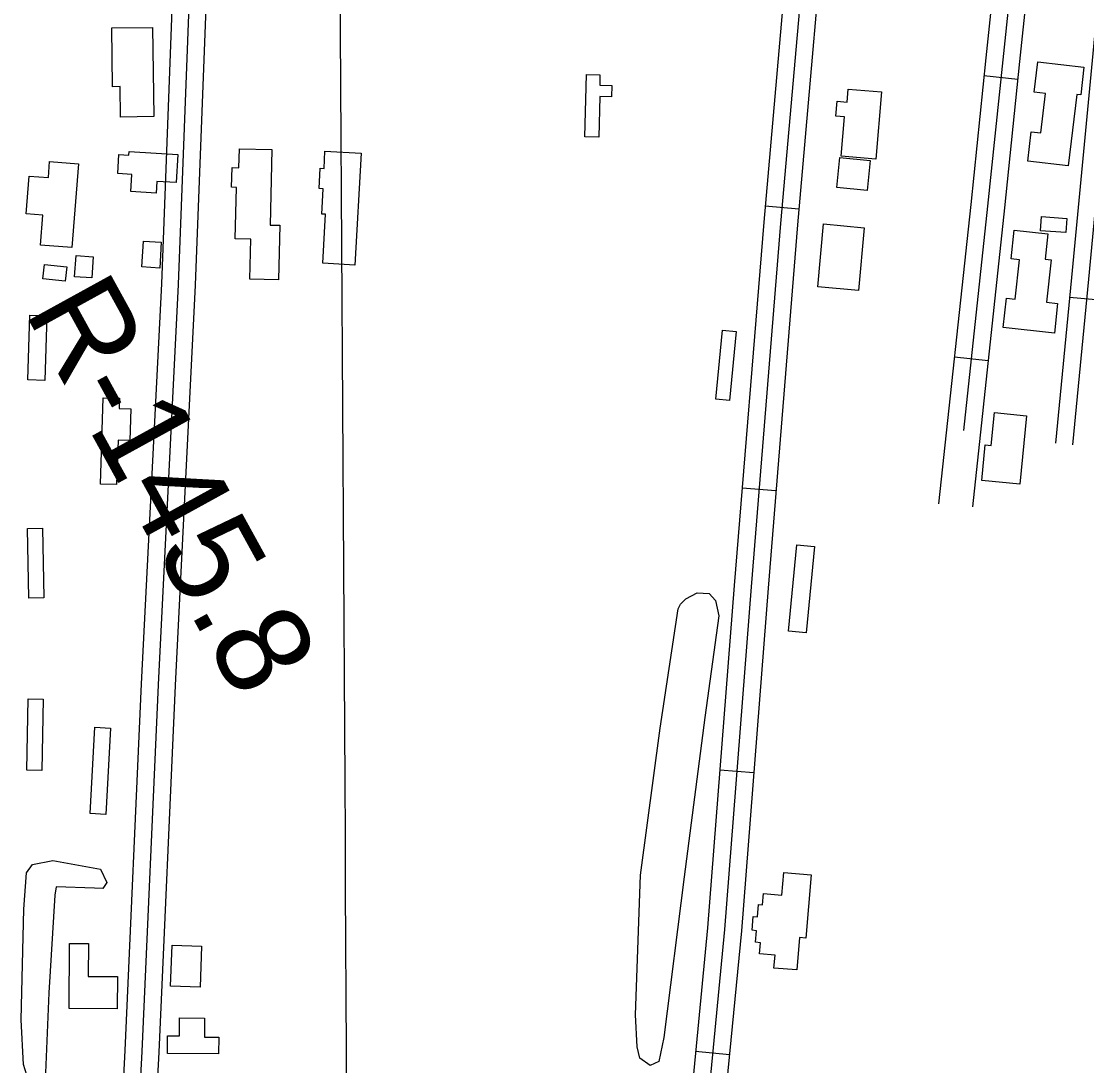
# Model space of a CAD drawing. Extents: x 3477039 to 3515015, y 546746 to 572297.
# Drawn here: x 3491480 to 3492421, y 560913 to 561836 of the extents above; entities that cross this region are included whole.
import ezdxf

# ---------------------------------------------------------------- set-up
doc = ezdxf.new("R2010")
doc.units = 0
for name, color, linetype in [('V-BLDG-OTLN', 7, 'Continuous'), ('V-GRID-MAJR', 7, 'Continuous'), ('V-RIVR-RANG-IDEN', 7, 'Continuous'), ('V-ROAD-CNTR', 7, 'Continuous'), ('V-SITE-VEGE', 7, 'Continuous')]:
    doc.layers.add(name, color=color, linetype=linetype)

msp = doc.modelspace()

# ---------------------------------------------------------------- linework, layer by layer
at = {"layer": 'V-BLDG-OTLN'}
for points in [[(3491595.691, 561830.886), (3491596.68, 561751.932), (3491567.333, 561751.563), (3491566.995, 561778.47), (3491560.1750000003, 561778.384), (3491559.526, 561830.434)], [(3492380.686, 561737.522), (3492384.859, 561772.322), (3492374.861, 561773.52), (3492378.091, 561800.459), (3492418.969, 561795.556), (3492416.052, 561771.243), (3492412.677, 561771.6460000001), (3492405.0870000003, 561708.365), (3492369.2430000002, 561712.664), (3492372.344, 561738.524)], [(3491990.935, 561769.655), (3491990.14, 561733.871), (3491977.901, 561734.143), (3491979.126, 561789.2490000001), (3491991.148, 561788.982), (3491990.941, 561779.672), (3492001.617, 561779.435), (3492001.396, 561769.424)], [(3492240.072, 561773.796), (3492234.931, 561714.349), (3492204.359, 561716.993), (3492207.361, 561751.707), (3492199.765, 561752.362), (3492200.9020000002, 561765.506), (3492209.657, 561764.748), (3492210.661, 561776.3420000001)], [(3491574.869, 561721.042), (3491618.0100000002, 561718.613), (3491616.61, 561693.74), (3491599.443, 561694.707), (3491598.864, 561684.389), (3491576.346, 561685.655), (3491577.2060000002, 561700.929), (3491564.994, 561701.615), (3491565.9420000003, 561718.5), (3491574.699, 561718.009)], [(3491701.108, 561722.875), (3491699.554, 561656.0430000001), (3491708.073, 561655.846), (3491706.955, 561607.757), (3491681.625, 561608.3470000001), (3491682.4420000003, 561643.517), (3491668.786, 561643.834), (3491669.843, 561689.3740000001), (3491665.5530000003, 561689.474), (3491665.9560000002, 561706.841), (3491672.035, 561706.7000000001), (3491672.4280000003, 561723.54)], [(3491780.032, 561719.653), (3491774.555, 561620.743), (3491746.055, 561622.322), (3491748.458, 561665.68), (3491745.248, 561665.859), (3491746.488, 561688.233), (3491742.807, 561688.436), (3491743.799, 561706.302), (3491747.217, 561706.1140000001), (3491748.0640000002, 561721.4230000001)], [(3491498.657, 561664.767), (3491483.93, 561665.93), (3491486.572, 561699.386), (3491503.58, 561698.045), (3491504.703, 561712.25), (3491530.0840000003, 561710.247), (3491524.232, 561636.156), (3491496.5700000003, 561638.34)], [(3492229.836, 561713.212), (3492227.288, 561686.621), (3492200.568, 561689.179), (3492203.136, 561715.77)], [(3492380.43, 561651.037), (3492381.306, 561663.553), (3492403.73, 561661.984), (3492402.8000000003, 561649.47)], [(3492224.693, 561653.767), (3492219.586, 561598.234), (3492183.715, 561601.535), (3492188.827, 561657.069)], [(3492358.061, 561590.545), (3492361.846, 561625.3470000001), (3492354.602, 561626.136), (3492357.379, 561651.676), (3492387.012, 561648.455), (3492384.562, 561625.927), (3492389.8540000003, 561625.351), (3492385.773, 561587.7930000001), (3492395.646, 561586.72), (3492392.791, 561560.471), (3492347.61, 561565.38), (3492350.435, 561591.375)], [(3491603.375, 561640.8200000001), (3491602.028, 561618.087), (3491586.221, 561619.023), (3491587.577, 561641.756)], [(3491543.252, 561628.116), (3491541.935, 561609.313), (3491526.794, 561610.376), (3491528.111, 561629.175)], [(3491518.4020000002, 561606.358), (3491498.823, 561608.463), (3491500.1950000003, 561621.216), (3491519.774, 561619.111)], [(3491502.108, 561575.912), (3491500.502, 561518.71), (3491485.437, 561519.132), (3491487.059, 561576.332)], [(3492111.488, 561561.906), (3492105.77, 561500.8960000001), (3492093.609, 561502.037), (3492099.329, 561563.047)], [(3491549.5870000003, 561427.035), (3491552.1180000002, 561503.432), (3491566.3540000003, 561502.961), (3491566.0530000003, 561493.902), (3491576.432, 561493.558), (3491575.504, 561465.589), (3491565.176, 561465.931), (3491563.8710000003, 561426.562)], [(3492368.25, 561487.5430000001), (3492362.3170000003, 561426.931), (3492328.685, 561430.2220000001), (3492331.765, 561461.687), (3492336.961, 561461.179), (3492339.8140000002, 561490.327)], [(3491486.3510000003, 561326.22), (3491485.2430000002, 561387.755), (3491498.319, 561387.99), (3491499.427, 561326.456)], [(3492180.713, 561371.934), (3492173.489, 561295.674), (3492157.824, 561297.157), (3492165.0500000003, 561373.416)], [(3491484.43, 561174.187), (3491485.685, 561237.27), (3491499.054, 561237.003), (3491497.793, 561173.921)], [(3491540.571, 561135.754), (3491544.669, 561212.1410000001), (3491558.6040000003, 561211.3910000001), (3491554.506, 561135.007)], [(3492177.757, 561081.576), (3492173.0330000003, 561025.65), (3492167.472, 561026.1190000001), (3492165.052, 560997.4670000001), (3492144.897, 560999.169), (3492145.866, 561010.623), (3492132.165, 561011.781), (3492132.992, 561021.588), (3492128.685, 561021.951), (3492129.552, 561032.214), (3492125.634, 561032.5430000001), (3492126.674, 561044.8640000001), (3492130.412, 561044.551), (3492131.313, 561055.227), (3492134.815, 561054.932), (3492135.673, 561065.098), (3492151.965, 561063.7220000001), (3492153.644, 561083.612)], [(3491539.105, 561020.7710000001), (3491538.89, 560991.8250000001), (3491564.676, 560991.632), (3491564.463, 560963.212), (3491521.8340000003, 560963.53), (3491522.264, 561020.894)], [(3491638.9960000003, 561018.588), (3491637.671, 560982.283), (3491611.606, 560983.234), (3491612.929, 561019.54)], [(3491654.072, 560923.213), (3491608.811, 560923.551), (3491608.93, 560939.339), (3491619.426, 560939.261), (3491619.542, 560955.049), (3491641.667, 560954.883), (3491641.54, 560938.063), (3491654.182, 560937.9670000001)]]:
    msp.add_lwpolyline(points, close=True, dxfattribs=at)
at = {"layer": 'V-GRID-MAJR'}
msp.add_spline([(3491798.96074522, 555464.6622092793), (3491782.883, 558228.111), (3491747.6210000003, 564289.072), (3491712.358, 570350.049), (3491712.34, 570353.116)], degree=3, dxfattribs=at)
at = {"layer": 'V-ROAD-CNTR'}
for p, q in [((3492360.415241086, 561784.8594039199), (3492330.5713007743, 561787.9233977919)), ((3492166.985627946, 561670.1026334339), (3492137.0996877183, 561672.7206281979)), ((3492436.121089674, 561589.2937950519), (3492406.2581494, 561592.15978932)), ((3492334.207293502, 561536.1639013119), (3492304.379353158, 561539.3748948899)), ((3492146.735668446, 561421.0251315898), (3492116.83372825, 561423.4441267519)), ((3492127.0437078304, 561171.8456299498), (3492097.134767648, 561174.1796252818)), ((3492105.555750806, 560922.504128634), (3492075.694810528, 560925.389122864))]:
    msp.add_line(p, q, dxfattribs=at)
for points in [[(3492498.2299654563, 562384.6192043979), (3492507.411947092, 562342.5912884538), (3492461.320039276, 562013.9059458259), (3492422.871116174, 561608.247757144), (3492408.821144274, 561461.841049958)], [(3492487.686986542, 562362.5992484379), (3492492.183977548, 562342.014289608), (3492446.419069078, 562015.6559423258), (3492407.939146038, 561609.6717542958), (3492393.890174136, 561463.274047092)], [(3492396.34816922, 562333.8033060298), (3492394.5851727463, 562254.431464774), (3492347.127267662, 561802.3083690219), (3492333.827294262, 561672.757628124), (3492312.4653369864, 561474.3490249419)], [(3492411.1431396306, 562324.420324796), (3492409.5681427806, 562253.4804666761), (3492362.0472378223, 561800.7593721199), (3492348.7452644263, 561671.1886312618), (3492320.308111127, 561407.0662254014)], [(3492380.801200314, 562309.3173550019), (3492379.602202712, 562255.3824628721), (3492332.207297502, 561803.8573659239), (3492318.9093240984, 561674.3266249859), (3492290.405802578, 561409.5873904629)], [(3492206.851548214, 562239.5084946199), (3492195.0395718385, 561990.3329929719), (3492165.7736303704, 561656.2686611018), (3492139.7786823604, 561335.063303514), (3492116.135729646, 561032.0349095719), (3492096.0177698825, 560823.7553261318), (3492093.3637751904, 560730.2655131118), (3492040.28888134, 560228.240517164), (3492017.295927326, 559945.697082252), (3492006.0779497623, 559880.43321278), (3491997.6509666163, 559794.760384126), (3491995.8329702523, 559701.345570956), (3491987.267987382, 559614.2587451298), (3491983.9768576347, 559557.3963883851)], [(3492191.461578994, 562231.6455103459), (3492180.0706017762, 561991.3429909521), (3492150.8266602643, 561657.528658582), (3492124.825712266, 561336.251301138), (3492101.191759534, 561033.3399069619), (3492081.0377998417, 560824.6903242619), (3492078.3858051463, 560731.268511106), (3492025.352911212, 560229.63751437), (3492002.399957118, 559947.580078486), (3491991.2029795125, 559882.440208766), (3491982.6649965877, 559795.6413823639), (3491980.847000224, 559702.2265691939), (3491972.310017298, 559615.4267427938), (3491967.868026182, 559538.6688963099), (3491903.5971547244, 559547.305879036), (3491804.32435327, 559553.149867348), (3491723.547514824, 559538.299897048), (3491634.511692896, 559512.5399485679), (3491544.56987278, 559496.779980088)], [(3492176.167609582, 562225.7835220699), (3492165.101631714, 561992.3529889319), (3492135.879690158, 561658.7886560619), (3492109.8727421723, 561337.4392987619), (3492086.247789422, 561034.6449043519), (3492066.057829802, 560825.625322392), (3492063.9898339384, 560752.78646807)], [(3491631.9956979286, 561957.8840578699), (3491618.4187250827, 561603.5067666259), (3491600.69976052, 561249.686474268), (3491586.1167896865, 560925.502122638), (3491577.773806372, 560765.194443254), (3491571.21481949, 560626.175721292), (3491556.823848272, 560522.4249287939), (3491548.0848657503, 560279.1974152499), (3491542.676876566, 559911.0231515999)], [(3491646.6446686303, 561948.431076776), (3491633.4046951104, 561602.8447679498), (3491615.682730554, 561248.974475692), (3491601.098759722, 560924.7751240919), (3491592.755776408, 560764.4514447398), (3491588.39478513, 560672.028629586)], [(3491616.037729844, 561933.1541073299), (3491603.432755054, 561604.1687653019), (3491585.7167904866, 561250.3984728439), (3491571.13481965, 560926.2291211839), (3491562.7918363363, 560765.9374417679), (3491556.263849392, 560627.5627185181), (3491541.8608781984, 560523.727926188), (3491533.0888957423, 560279.5764144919), (3491528.242905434, 559949.626074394)]]:
    msp.add_lwpolyline(points, dxfattribs=at)
at = {"layer": 'V-SITE-VEGE'}
for points in [[(3492060.389, 561316.875), (3492062.185, 561320.982), (3492066.924, 561325.649), (3492076.961, 561330.867), (3492087.543, 561330.2000000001), (3492093.38, 561324.275), (3492096.218, 561310.727), (3492083.7830000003, 561220.836), (3492065.6720000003, 561079.823), (3492047.554, 560937.635), (3492043.2800000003, 560916.495), (3492035.608, 560913.022), (3492026.2460000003, 560919.561), (3492023.969, 560929.576), (3492022.417, 560957.818), (3492026.869, 561081.29), (3492044.308, 561211.135)], [(3491544.2090000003, 561069.684), (3491510.5330000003, 561070.984), (3491509.4250000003, 561063.626), (3491504.043, 560977.348), (3491500.83, 560899.476), (3491492.927, 560898.481), (3491484.5500000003, 560904.334), (3491481.4620000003, 560913.833), (3491479.654, 560953.3200000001), (3491481.964, 561051.198), (3491484.309, 561083.287), (3491489.627, 561090.6140000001), (3491507.549, 561094.1630000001), (3491549.597, 561086.483), (3491555.3030000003, 561074.861), (3491551.575, 561069.626)]]:
    msp.add_lwpolyline(points, close=True, dxfattribs=at)

# ---------------------------------------------------------------- texts
at = {"layer": 'V-RIVR-RANG-IDEN'}
msp.add_text('R-145.8', height=82.99999799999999, rotation=298.81988461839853, dxfattribs=at).set_placement((3491481.7970000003, 561579.914))

doc.saveas('drawing.dxf')
